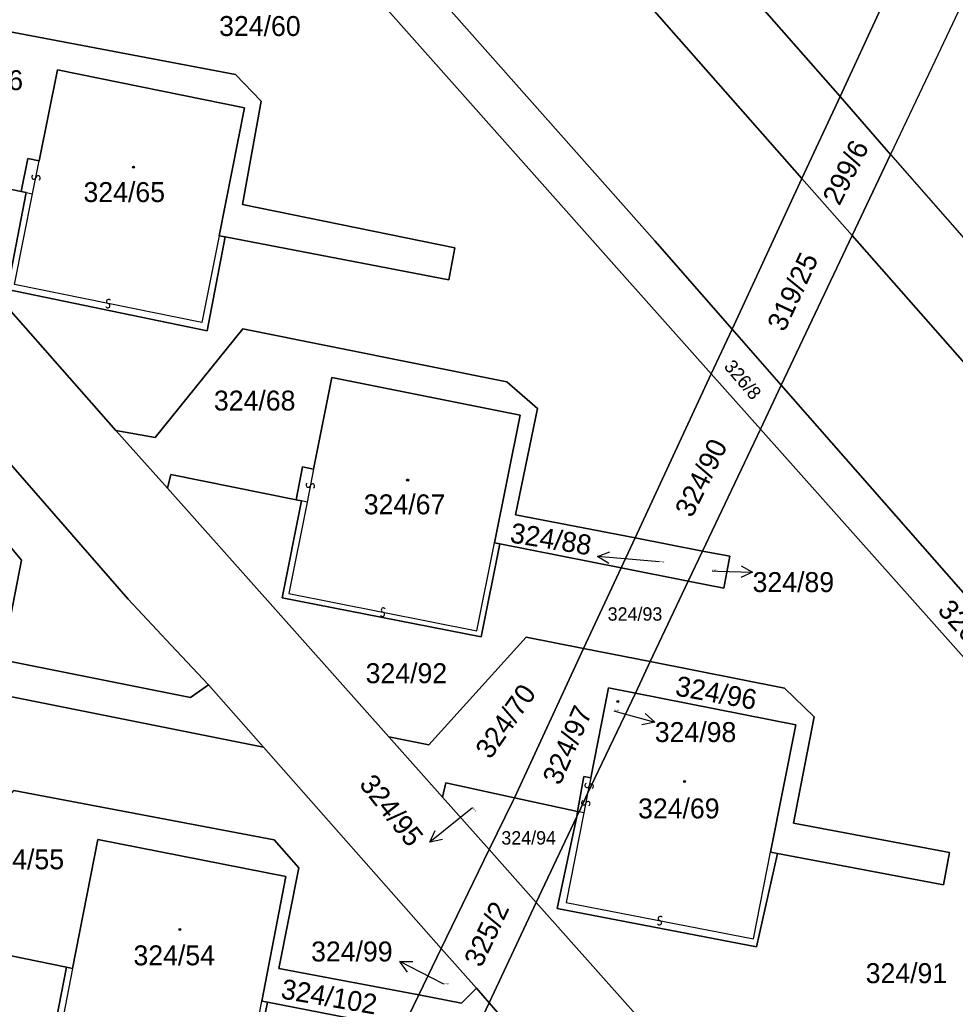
# Model space of a CAD drawing. Extents: x -598233 to -596890, y -1157848 to -1156431.
# Drawn here: x -597053.2 to -596973.4, y -1157589 to -1157505 of the extents above; entities that cross this region are included whole.
import ezdxf

# ---------------------------------------------------------------- set-up
doc = ezdxf.new("R2010")
doc.units = 0
for name, color, linetype in [('Level 1', 7, 'Continuous'), ('Level 13', 7, 'Continuous'), ('Level 3', 7, 'Continuous'), ('Level 4', 7, 'Continuous'), ('Level 5', 7, 'Continuous'), ('Level 57', 7, 'Continuous'), ('Level 60', 7, 'Continuous'), ('Vrstva 60', 7, 'Continuous')]:
    doc.layers.add(name, color=color, linetype=linetype)

msp = doc.modelspace()

# ---------------------------------------------------------------- linework, layer by layer
at = {"layer": 'Level 1'}
for points in [[(-597048.32, -1157432.93), (-597037.38, -1157448.35), (-597028.05, -1157460.14), (-597017.07, -1157472.92), (-596999.88, -1157492.58), (-596983.21, -1157511.58)], [(-597051.54, -1157440.17), (-597042.95, -1157452.6), (-597033.34, -1157464.75), (-597022.57, -1157477.44), (-597005.16, -1157497.33), (-596986.46, -1157518.57)], [(-596950.89, -1157443), (-596979.55, -1157503.7), (-596983.21, -1157511.58)], [(-596945.1, -1157445.09), (-596975.39, -1157509.11), (-596978.9, -1157516.51)], [(-596992.42, -1157531.4), (-596999.01, -1157523.89), (-597031.08, -1157487.69), (-597058.87, -1157456.71)], [(-597060.58, -1157460.56), (-597034.01, -1157490.42), (-597001.82, -1157526.66), (-596994.19, -1157535.22)], [(-597035.65, -1157523.55), (-597016.59, -1157527.21), (-597016.08, -1157524.47), (-597034.18, -1157520.77), (-597032.6, -1157511.97), (-597034.77, -1157509.7), (-597059.25, -1157505.06), (-597064.67, -1157513.2), (-597065.32, -1157514.21), (-597068.38, -1157513.58)], [(-597051.51, -1157517.05), (-597049.97, -1157509.31), (-597034, -1157512.55), (-597036.17, -1157523.45)], [(-596983.21, -1157511.58), (-596986.46, -1157518.57)], [(-596983.21, -1157511.58), (-596978.9, -1157516.51)], [(-597051.51, -1157517.05), (-597052.48, -1157516.85), (-597053.06, -1157519.68)], [(-596978.9, -1157516.51), (-596982.18, -1157523.43)], [(-596978.9, -1157516.51), (-596936.37, -1157565.01)], [(-597064.14, -1157518.32), (-597063.92, -1157517.4), (-597053.06, -1157519.68)], [(-597064.14, -1157518.32), (-597044.98, -1157540.06)], [(-596986.46, -1157518.57), (-596992.42, -1157531.4)], [(-596986.46, -1157518.57), (-596982.18, -1157523.43)], [(-597052.63, -1157519.76), (-597054.22, -1157528.02), (-597037.18, -1157531.56), (-597035.65, -1157523.55)], [(-597053.06, -1157519.68), (-597052.63, -1157519.76)], [(-597036.17, -1157523.45), (-597035.65, -1157523.55)], [(-596982.18, -1157523.43), (-596988.22, -1157536.18)], [(-596933.08, -1157568.75), (-596936.99, -1157568.87), (-596939.79, -1157568.18), (-596943.05, -1157566.93), (-596945.39, -1157565.22), (-596982.18, -1157523.43)], [(-597044.98, -1157540.06), (-597041.62, -1157540.65), (-597034.16, -1157531.38), (-597011.62, -1157535.9), (-597009.03, -1157538.19), (-597010.89, -1157547.23), (-597000.69, -1157549.21)], [(-596992.42, -1157531.4), (-596994.19, -1157535.22)], [(-596992.42, -1157531.4), (-596988.22, -1157536.18)], [(-597012.68, -1157549.63), (-597010.5, -1157538.75), (-597026.55, -1157535.54), (-597028.11, -1157543.35)], [(-596994.19, -1157535.22), (-597000.69, -1157549.21)], [(-596994.19, -1157535.22), (-596990, -1157539.93)], [(-596988.22, -1157536.18), (-596990, -1157539.93)], [(-596988.22, -1157536.18), (-596955.52, -1157573.42)], [(-597056.06, -1157540.54), (-597043.92, -1157554.45), (-597040.25, -1157558.36), (-597037.09, -1157561.74)], [(-597044.98, -1157540.06), (-597040.57, -1157544.97)], [(-596990, -1157539.93), (-596994.93, -1157550.33)], [(-596990, -1157539.93), (-596957.34, -1157576.58)], [(-597029.61, -1157545.96), (-597029.05, -1157543.16), (-597028.11, -1157543.35)], [(-597040.57, -1157544.97), (-597040.3, -1157543.8), (-597029.61, -1157545.96)], [(-597072.8, -1157559.59), (-597091.36, -1157555.96), (-597090.74, -1157553.05), (-597085.1, -1157554.15), (-597077.51, -1157544.19), (-597055.2, -1157548.55), (-597053.04, -1157551.11), (-597054.68, -1157559.62), (-597038.62, -1157562.83), (-597037.09, -1157561.74)], [(-597040.57, -1157544.97), (-597021.69, -1157566.17)], [(-597012.24, -1157549.72), (-597013.81, -1157557.66), (-597030.8, -1157554.31), (-597029.14, -1157546.05)], [(-597029.14, -1157546.05), (-597029.61, -1157545.96)], [(-597012.24, -1157549.72), (-597012.68, -1157549.63)], [(-597001.88, -1157551.76), (-597012.24, -1157549.72)], [(-597000.69, -1157549.21), (-597001.88, -1157551.76)], [(-597000.69, -1157549.21), (-596994.93, -1157550.33)], [(-596994.93, -1157550.33), (-596992.6, -1157550.78), (-596993.13, -1157553.49), (-596996.15, -1157552.89)], [(-596994.93, -1157550.33), (-596996.15, -1157552.89)], [(-597001.88, -1157551.76), (-597005.08, -1157558.65)], [(-596996.15, -1157552.89), (-597001.88, -1157551.76)], [(-596996.15, -1157552.89), (-596999.4, -1157559.76)], [(-597021.69, -1157566.17), (-597018.29, -1157566.86), (-597009.99, -1157557.68), (-597005.08, -1157558.65)], [(-597005.08, -1157558.65), (-597010.99, -1157571.37)], [(-597005.08, -1157558.65), (-596999.4, -1157559.76)], [(-596999.4, -1157559.76), (-597000.67, -1157562.44)], [(-596999.4, -1157559.76), (-596987.95, -1157562.02), (-596985.43, -1157564.48), (-596987.17, -1157573.54), (-596973.87, -1157576.05), (-596974.39, -1157578.79), (-596988.55, -1157576.12)], [(-597055.44, -1157562.45), (-597032.4, -1157567.05)], [(-597032.4, -1157567.05), (-597037.09, -1157561.74)], [(-597000.67, -1157562.44), (-597004.74, -1157571.02)], [(-597004.48, -1157569.68), (-597002.97, -1157561.99), (-597000.67, -1157562.44)], [(-596989.14, -1157576.01), (-596986.99, -1157565.14), (-597000.67, -1157562.44)], [(-597021.69, -1157566.17), (-597017.12, -1157571.31)], [(-597032.4, -1157567.05), (-597017.23, -1157584.23)], [(-597004.48, -1157569.68), (-597005.07, -1157569.56), (-597005.6, -1157572.54)], [(-597049.19, -1157585.83), (-597068.1, -1157581.96), (-597067.51, -1157579.33), (-597061.76, -1157580.42), (-597053.68, -1157570.74), (-597031.47, -1157574.96), (-597029.37, -1157577.34), (-597031.09, -1157585.94), (-597019.15, -1157588.19)], [(-597017.12, -1157571.31), (-597016.84, -1157570.1), (-597010.99, -1157571.37)], [(-597017.12, -1157571.31), (-597013.13, -1157575.79)], [(-597010.99, -1157571.37), (-597011.1, -1157571.61), (-597013.13, -1157575.79)], [(-597010.99, -1157571.37), (-597005.6, -1157572.54)], [(-597004.74, -1157571.02), (-597005.47, -1157572.57)], [(-597005.6, -1157572.54), (-597005.67, -1157572.98)], [(-597009.12, -1157580.3), (-597005.67, -1157572.98)], [(-597005.67, -1157572.98), (-597007.33, -1157580.82), (-596990.33, -1157584.07), (-596988.55, -1157576.12)], [(-597005.47, -1157572.57), (-597005.67, -1157572.98)], [(-597032.53, -1157588.71), (-597030.48, -1157578.08), (-597046.53, -1157574.92), (-597048.67, -1157585.94)], [(-597017.23, -1157584.23), (-597013.13, -1157575.79)], [(-597013.13, -1157575.79), (-597009.12, -1157580.3)], [(-596989.14, -1157576.01), (-596988.55, -1157576.12)], [(-597013.15, -1157588.86), (-597009.12, -1157580.3)], [(-596982.22, -1157603.92), (-596983.82, -1157604.39), (-596985.54, -1157604.34), (-596987.13, -1157603.97), (-596988.49, -1157603.19), (-596989.87, -1157601.96), (-596998.54, -1157592.18), (-597009.12, -1157580.3)], [(-597019.15, -1157588.19), (-597017.23, -1157584.23)], [(-597014.23, -1157587.62), (-597017.23, -1157584.23)], [(-597049.19, -1157585.83), (-597050.72, -1157593.68), (-597033.66, -1157597.02), (-597032.06, -1157588.8)], [(-597049.19, -1157585.83), (-597048.67, -1157585.94)], [(-597014.23, -1157587.62), (-597015.49, -1157588.88), (-597019.15, -1157588.19)], [(-597013.15, -1157588.86), (-597014.23, -1157587.62)], [(-597020.54, -1157591.05), (-597019.15, -1157588.19)], [(-597032.53, -1157588.71), (-597032.06, -1157588.8)], [(-597020.54, -1157591.05), (-597032.06, -1157588.8)], [(-597014.72, -1157592.21), (-597013.15, -1157588.86)], [(-597009.22, -1157593.37), (-597013.15, -1157588.86)]]:
    msp.add_lwpolyline(points, dxfattribs=at)
at = {"layer": 'Level 13'}
for centre, start, end in [((-597051.97, -1157518.432), 115.98495, 348.08295), ((-597051.61, -1157518.507), 295.7705, 168.3605), ((-597045.603, -1157529.05), 25.65529, 258.24529), ((-597045.678, -1157529.41), 205.86975, 77.96774), ((-597028.57, -1157544.713), 115.84834, 348.43834), ((-597028.209, -1157544.788), 296.0628, 168.1608), ((-597022.237, -1157555.72), 205.91018, 78.50018), ((-597022.162, -1157555.359), 26.12464, 258.22264), ((-597004.791, -1157570.314), 116.17763, 348.76763), ((-597004.429, -1157570.387), 296.39208, 168.49008), ((-597005.08, -1157571.804), 116.11734, 348.70734), ((-597004.719, -1157571.877), 296.33179, 168.42979), ((-596998.543, -1157581.669), 26.31155, 258.40955), ((-596998.616, -1157582.03), 206.09709, 78.68709)]:
    msp.add_arc(centre, 0.184, start, end, dxfattribs=at)
at = {"layer": 'Level 3'}
for points in [[(-597052.08, -1157519.88), (-597051.51, -1157517.05)], [(-597036.17, -1157523.45), (-597037.65, -1157530.85), (-597053.62, -1157527.6), (-597052.08, -1157519.88)], [(-597052.63, -1157519.76), (-597052.08, -1157519.88)], [(-597028.11, -1157543.35), (-597028.67, -1157546.15)], [(-597028.67, -1157546.15), (-597030.22, -1157553.94), (-597014.18, -1157557.13), (-597012.68, -1157549.63)], [(-597028.67, -1157546.15), (-597029.14, -1157546.05)], [(-597004.48, -1157569.68), (-597004.74, -1157571.02)], [(-597004.74, -1157571.02), (-597005.06, -1157572.66)], [(-597005.47, -1157572.57), (-597005.6, -1157572.54)], [(-597005.06, -1157572.66), (-597006.56, -1157580.29), (-596990.6, -1157583.41), (-596989.14, -1157576.01)], [(-597005.06, -1157572.66), (-597005.47, -1157572.57)], [(-597048.67, -1157585.94), (-597050.1, -1157593.28), (-597034.05, -1157596.44), (-597032.53, -1157588.71)]]:
    msp.add_lwpolyline(points, dxfattribs=at)
at = {"layer": 'Level 5'}
for centre, radius in [((-597043.47, -1157517.59), 0.09), ((-597043.47, -1157517.59), 0.0521), ((-597020.09, -1157544.28), 0.09), ((-597020.09, -1157544.28), 0.0521), ((-597002.17, -1157563.16), 0.09), ((-597002.17, -1157563.16), 0.0521), ((-596996.47, -1157569.99), 0.09), ((-596996.47, -1157569.99), 0.0521), ((-597039.53, -1157582.61), 0.09), ((-597039.53, -1157582.61), 0.0521)]:
    msp.add_circle(centre, radius, dxfattribs=at)
at = {"layer": 'Level 57'}
for p, q in [((-597000.901, -1157551.066), (-597003.89, -1157550.81)), ((-596998.63, -1157551.26), (-597000.901, -1157551.066)), ((-596994.12, -1157552.02), (-596993.668, -1157552.034)), ((-596993.668, -1157552.034), (-596990.67, -1157552.13)), ((-597002.5, -1157563.97), (-597001.905, -1157564.132)), ((-597001.905, -1157564.132), (-596999.01, -1157564.92)), ((-597014.57, -1157572.24), (-597015.873, -1157573.289)), ((-597015.873, -1157573.289), (-597018.21, -1157575.17)), ((-597018.107, -1157586.711), (-597020.77, -1157585.33)), ((-597017.01, -1157587.28), (-597018.107, -1157586.711))]:
    msp.add_line(p, q, dxfattribs=at)
for points in [[(-597002.936, -1157551.394), (-597003.89, -1157550.81), (-597002.851, -1157550.397)], [(-596991.653, -1157551.598), (-596990.67, -1157552.13), (-596991.685, -1157552.597)], [(-596999.844, -1157564.175), (-596999.01, -1157564.92), (-597000.107, -1157565.14)], [(-597017.117, -1157574.933), (-597018.21, -1157575.17), (-597017.744, -1157574.154)], [(-597020.113, -1157586.234), (-597020.77, -1157585.33), (-597019.652, -1157585.346)]]:
    msp.add_lwpolyline(points, dxfattribs=at)
at = {"layer": 'Level 60'}
for points in [[(-597033.34, -1157464.75), (-597042.95, -1157452.6), (-597051.54, -1157440.17), (-597048.32, -1157432.93), (-597037.38, -1157448.35), (-597028.05, -1157460.14), (-597017.07, -1157472.92), (-596999.88, -1157492.58), (-596983.21, -1157511.58), (-596986.46, -1157518.57), (-597005.16, -1157497.33), (-597022.57, -1157477.44)], [(-596945.1, -1157445.09), (-596975.39, -1157509.11), (-596978.9, -1157516.51), (-596983.21, -1157511.58), (-596979.55, -1157503.7), (-596950.89, -1157443)], [(-597060.58, -1157460.56), (-597058.87, -1157456.71), (-597031.08, -1157487.69), (-596999.01, -1157523.89), (-596992.42, -1157531.4), (-596994.19, -1157535.22), (-597001.82, -1157526.66), (-597034.01, -1157490.42)], [(-597034, -1157512.55), (-597049.97, -1157509.31), (-597051.51, -1157517.05), (-597052.48, -1157516.85), (-597053.06, -1157519.68), (-597063.92, -1157517.4), (-597064.14, -1157518.32), (-597068.38, -1157513.58), (-597065.32, -1157514.21), (-597064.67, -1157513.2), (-597059.25, -1157505.06), (-597034.77, -1157509.7), (-597032.6, -1157511.97), (-597034.18, -1157520.77), (-597016.08, -1157524.47), (-597016.59, -1157527.21), (-597035.65, -1157523.55), (-597036.17, -1157523.45)], [(-597049.97, -1157509.31), (-597034, -1157512.55), (-597036.17, -1157523.45), (-597035.65, -1157523.55), (-597037.18, -1157531.56), (-597054.22, -1157528.02), (-597052.63, -1157519.76), (-597053.06, -1157519.68), (-597052.48, -1157516.85), (-597051.51, -1157517.05)], [(-596983.21, -1157511.58), (-596978.9, -1157516.51), (-596982.18, -1157523.43), (-596986.46, -1157518.57)], [(-596933.08, -1157568.75), (-596936.99, -1157568.87), (-596939.79, -1157568.18), (-596943.05, -1157566.93), (-596945.39, -1157565.22), (-596982.18, -1157523.43), (-596978.9, -1157516.51), (-596936.37, -1157565.01)], [(-596986.46, -1157518.57), (-596982.18, -1157523.43), (-596988.22, -1157536.18), (-596992.42, -1157531.4)], [(-596932.28, -1157599.79), (-596939.71, -1157591.42), (-596955.52, -1157573.42), (-596988.22, -1157536.18), (-596982.18, -1157523.43), (-596945.39, -1157565.22), (-596943.05, -1157566.93), (-596939.79, -1157568.18), (-596936.99, -1157568.87), (-596933.08, -1157568.75), (-596927.34, -1157575.11), (-596928.71, -1157578.11), (-596927.24, -1157585.75), (-596921.95, -1157591.76)], [(-597029.05, -1157543.16), (-597029.61, -1157545.96), (-597040.3, -1157543.8), (-597040.57, -1157544.97), (-597044.98, -1157540.06), (-597041.62, -1157540.65), (-597034.16, -1157531.38), (-597011.62, -1157535.9), (-597009.03, -1157538.19), (-597010.89, -1157547.23), (-597000.69, -1157549.21), (-597001.88, -1157551.76), (-597012.24, -1157549.72), (-597012.68, -1157549.63), (-597010.5, -1157538.75), (-597026.55, -1157535.54), (-597028.11, -1157543.35)], [(-596992.42, -1157531.4), (-596988.22, -1157536.18), (-596990, -1157539.93), (-596994.19, -1157535.22)], [(-597029.14, -1157546.05), (-597029.61, -1157545.96), (-597029.05, -1157543.16), (-597028.11, -1157543.35), (-597026.55, -1157535.54), (-597010.5, -1157538.75), (-597012.68, -1157549.63), (-597012.24, -1157549.72), (-597013.81, -1157557.66), (-597030.8, -1157554.31)], [(-596994.19, -1157535.22), (-596990, -1157539.93), (-596994.93, -1157550.33), (-597000.69, -1157549.21)], [(-596955.52, -1157573.42), (-596954.5, -1157575.84), (-596954.12, -1157578.1), (-596954.05, -1157580.28), (-596957.34, -1157576.58), (-596990, -1157539.93), (-596988.22, -1157536.18)], [(-597029.61, -1157545.96), (-597029.14, -1157546.05), (-597030.8, -1157554.31), (-597013.81, -1157557.66), (-597012.24, -1157549.72), (-597001.88, -1157551.76), (-597005.08, -1157558.65), (-597009.99, -1157557.68), (-597018.29, -1157566.86), (-597021.69, -1157566.17), (-597040.57, -1157544.97), (-597040.3, -1157543.8)], [(-597077.51, -1157544.19), (-597055.2, -1157548.55), (-597053.04, -1157551.11), (-597054.68, -1157559.62), (-597038.62, -1157562.83), (-597037.09, -1157561.74), (-597032.4, -1157567.05), (-597055.44, -1157562.45), (-597056.03, -1157562.33), (-597053.96, -1157551.68), (-597070.06, -1157548.58), (-597072.23, -1157559.7), (-597072.8, -1157559.59), (-597091.36, -1157555.96), (-597090.74, -1157553.05), (-597085.1, -1157554.15)], [(-597001.88, -1157551.76), (-597000.69, -1157549.21), (-596994.93, -1157550.33), (-596996.15, -1157552.89)], [(-596992.6, -1157550.78), (-596993.13, -1157553.49), (-596996.15, -1157552.89), (-596994.93, -1157550.33)], [(-597001.88, -1157551.76), (-596996.15, -1157552.89), (-596999.4, -1157559.76), (-597005.08, -1157558.65)], [(-597017.12, -1157571.31), (-597021.69, -1157566.17), (-597018.29, -1157566.86), (-597009.99, -1157557.68), (-597005.08, -1157558.65), (-597010.99, -1157571.37), (-597016.84, -1157570.1)], [(-597002.97, -1157561.99), (-597004.48, -1157569.68), (-597005.07, -1157569.56), (-597005.6, -1157572.54), (-597010.99, -1157571.37), (-597005.08, -1157558.65), (-596999.4, -1157559.76), (-597000.67, -1157562.44)], [(-596987.95, -1157562.02), (-596985.43, -1157564.48), (-596987.17, -1157573.54), (-596973.87, -1157576.05), (-596974.39, -1157578.79), (-596988.55, -1157576.12), (-596989.14, -1157576.01), (-596986.99, -1157565.14), (-597000.67, -1157562.44), (-596999.4, -1157559.76)], [(-596990.33, -1157584.07), (-597007.33, -1157580.82), (-597005.67, -1157572.98), (-597005.47, -1157572.57), (-597004.74, -1157571.02), (-597000.67, -1157562.44), (-596986.99, -1157565.14), (-596989.14, -1157576.01), (-596988.55, -1157576.12)], [(-597004.48, -1157569.68), (-597002.97, -1157561.99), (-597000.67, -1157562.44), (-597004.74, -1157571.02), (-597005.47, -1157572.57), (-597005.67, -1157572.98), (-597005.6, -1157572.54), (-597005.07, -1157569.56)], [(-597032.53, -1157588.71), (-597030.48, -1157578.08), (-597046.53, -1157574.92), (-597048.67, -1157585.94), (-597049.19, -1157585.83), (-597068.1, -1157581.96), (-597067.51, -1157579.33), (-597061.76, -1157580.42), (-597053.68, -1157570.74), (-597031.47, -1157574.96), (-597029.37, -1157577.34), (-597031.09, -1157585.94), (-597019.15, -1157588.19), (-597020.54, -1157591.05), (-597032.06, -1157588.8)], [(-597017.12, -1157571.31), (-597016.84, -1157570.1), (-597010.99, -1157571.37), (-597011.1, -1157571.61), (-597013.13, -1157575.79)], [(-597005.6, -1157572.54), (-597005.67, -1157572.98), (-597009.12, -1157580.3), (-597013.13, -1157575.79), (-597011.1, -1157571.61), (-597010.99, -1157571.37)], [(-597030.48, -1157578.08), (-597032.53, -1157588.71), (-597032.06, -1157588.8), (-597033.66, -1157597.02), (-597050.72, -1157593.68), (-597049.19, -1157585.83), (-597048.67, -1157585.94), (-597046.53, -1157574.92)], [(-597013.13, -1157575.79), (-597009.12, -1157580.3), (-597013.15, -1157588.86), (-597014.23, -1157587.62), (-597017.23, -1157584.23)], [(-596983.82, -1157604.39), (-596982.22, -1157603.92), (-596994.68, -1157615.74), (-596994.39, -1157613.86), (-596994.54, -1157611.89), (-596994.93, -1157610.39), (-596995.46, -1157609.15), (-596996.19, -1157607.97), (-596997.12, -1157606.84), (-597009.22, -1157593.37), (-597013.15, -1157588.86), (-597009.12, -1157580.3), (-596998.54, -1157592.18), (-596989.87, -1157601.96), (-596988.49, -1157603.19), (-596987.13, -1157603.97), (-596985.54, -1157604.34)], [(-597014.23, -1157587.62), (-597015.49, -1157588.88), (-597019.15, -1157588.19), (-597017.23, -1157584.23)], [(-597015.49, -1157588.88), (-597014.23, -1157587.62), (-597013.15, -1157588.86), (-597014.72, -1157592.21), (-597016.84, -1157591.77), (-597020.54, -1157591.05), (-597019.15, -1157588.19)], [(-597013.15, -1157588.86), (-597009.22, -1157593.37), (-597014.72, -1157592.21)]]:
    msp.add_lwpolyline(points, close=True, dxfattribs=at)
for points in [[(-597034.01, -1157490.42), (-597001.82, -1157526.66), (-596994.19, -1157535.22), (-597000.69, -1157549.21), (-597010.89, -1157547.23), (-597009.03, -1157538.19), (-597011.62, -1157535.9), (-597034.16, -1157531.38), (-597041.62, -1157540.65), (-597044.98, -1157540.06), (-597064.14, -1157518.32)], [(-596979.55, -1157503.7), (-596983.21, -1157511.58), (-596999.88, -1157492.58)], [(-597086.53, -1157493.11), (-597068.38, -1157513.58), (-597064.14, -1157518.32), (-597044.98, -1157540.06), (-597040.57, -1157544.97), (-597021.69, -1157566.17), (-597017.12, -1157571.31), (-597013.13, -1157575.79), (-597017.23, -1157584.23), (-597032.4, -1157567.05), (-597037.09, -1157561.74), (-597040.25, -1157558.36), (-597043.92, -1157554.45), (-597056.06, -1157540.54), (-597060.52, -1157535.36), (-597073.9, -1157520.09), (-597089.46, -1157502.65)], [(-597063.92, -1157517.4), (-597053.06, -1157519.68), (-597052.63, -1157519.76), (-597054.22, -1157528.02), (-597037.18, -1157531.56), (-597035.65, -1157523.55), (-597016.59, -1157527.21), (-597016.08, -1157524.47), (-597034.18, -1157520.77), (-597032.6, -1157511.97), (-597034.77, -1157509.7), (-597059.25, -1157505.06)], [(-597056.06, -1157540.54), (-597043.92, -1157554.45), (-597040.25, -1157558.36), (-597037.09, -1157561.74), (-597038.62, -1157562.83), (-597054.68, -1157559.62), (-597053.04, -1157551.11), (-597055.2, -1157548.55)], [(-596998.54, -1157592.18), (-597009.12, -1157580.3), (-597005.67, -1157572.98), (-597007.33, -1157580.82), (-596990.33, -1157584.07), (-596988.55, -1157576.12), (-596974.39, -1157578.79), (-596973.87, -1157576.05), (-596987.17, -1157573.54), (-596985.43, -1157564.48), (-596987.95, -1157562.02), (-596999.4, -1157559.76), (-596996.15, -1157552.89), (-596993.13, -1157553.49), (-596992.6, -1157550.78), (-596994.93, -1157550.33), (-596990, -1157539.93), (-596957.34, -1157576.58)], [(-597055.44, -1157562.45), (-597032.4, -1157567.05), (-597017.23, -1157584.23), (-597019.15, -1157588.19), (-597031.09, -1157585.94), (-597029.37, -1157577.34), (-597031.47, -1157574.96), (-597053.68, -1157570.74)], [(-597068.1, -1157581.96), (-597049.19, -1157585.83), (-597050.72, -1157593.68), (-597033.66, -1157597.02), (-597032.06, -1157588.8), (-597020.54, -1157591.05), (-597037.78, -1157626.55), (-597050.99, -1157623.96), (-597051.1, -1157624.97), (-597054.03, -1157639.48)]]:
    msp.add_lwpolyline(points, dxfattribs=at)
at = {"layer": 'Vrstva 60'}
for points in [[(-596945.1, -1157445.09), (-596975.39, -1157509.11), (-596978.9, -1157516.51), (-596936.37, -1157565.01), (-596930.77, -1157566.13), (-596928.88, -1157565.32), (-596890.462, -1157546.473), (-596890.462, -1157532.62), (-596890.96, -1157532.46), (-596907.87, -1157540.18), (-596908.07, -1157540.64), (-596911.68, -1157539.12), (-596924.73, -1157544.71), (-596924.88, -1157545.19), (-596928.59, -1157543.98), (-596928.44, -1157543.5), (-596925.11, -1157541.17), (-596956.75, -1157515.08), (-596957.41, -1157509.44), (-596929.81, -1157490.68)], [(-597031.08, -1157487.69), (-596999.01, -1157523.89), (-596992.42, -1157531.4), (-596986.46, -1157518.57), (-597005.16, -1157497.33)]]:
    msp.add_lwpolyline(points, dxfattribs=at)

# ---------------------------------------------------------------- texts
at = {"layer": 'Level 4'}
for s, height, p in [('324/60', 1.7, (-597036.173, -1157506.41)), ('324/66', 1.7, (-597059.849, -1157511.03)), ('324/65', 1.7, (-597047.741, -1157520.57)), ('324/68', 1.7, (-597036.617, -1157538.35)), ('324/67', 1.7, (-597023.834, -1157547.2)), ('324/89', 0.1, (-596994.12, -1157552.02)), ('324/93', 1.14, (-597003.031, -1157556.27)), ('324/92', 1.7, (-597023.674, -1157561.6)), ('324/98', 0.1, (-597002.5, -1157563.97)), ('324/69', 1.7, (-597000.439, -1157573.13)), ('324/94', 1.14, (-597012.099, -1157575.36)), ('324/55', 1.7, (-597056.352, -1157577.47)), ('324/54', 1.7, (-597043.481, -1157585.66)), ('324/91', 1.7, (-596981.022, -1157587.18)), ('324/99', 0.1, (-597017.01, -1157587.28))]:
    msp.add_text(s, height=height, dxfattribs=at).set_placement(p)
for s, height, rotation, p in [('299/6', 1.7, 63.24813, (-596983.263, -1157520.953)), ('319/25', 1.7, 65.02131, (-596987.954, -1157531.715)), ('326/8', 1.14, 310.3407, (-596993.176, -1157534.63)), ('324/90', 1.7, 63.68661, (-596995.846, -1157547.569)), ('324/88', 0.1, 350.79039, (-596998.63, -1157551.26)), ('326/9', 1.7, 312.53373, (-596974.974, -1157555.443)), ('324/96', 1.7, 349.6509, (-596997.338, -1157562.631)), ('324/70', 1.7, 55.07271, (-597013.037, -1157568.169)), ('324/97', 1.7, 66.25719, (-597007.097, -1157570.387)), ('324/95', 0.1, 308.42829, (-597014.57, -1157572.24)), ('325/2', 1.7, 64.67193, (-597013.812, -1157585.922))]:
    msp.add_text(s, height=height, rotation=rotation, dxfattribs=at).set_placement(p)
at = {"layer": 'Level 57'}
for s, rotation, p in [('324/88', 350.79039, (-597011.433, -1157549.587)), ('324/95', 308.42829, (-597024.291, -1157570.241)), ('324/102', 350.28018, (-597030.978, -1157588.472))]:
    msp.add_text(s, height=1.7, rotation=rotation, dxfattribs=at).set_placement(p)
for s, p in [('324/89', (-596990.67, -1157553.83)), ('324/98', (-596999.01, -1157566.62)), ('324/99', (-597028.328, -1157585.33))]:
    msp.add_text(s, height=1.7, dxfattribs=at).set_placement(p)

doc.saveas('drawing.dxf')
